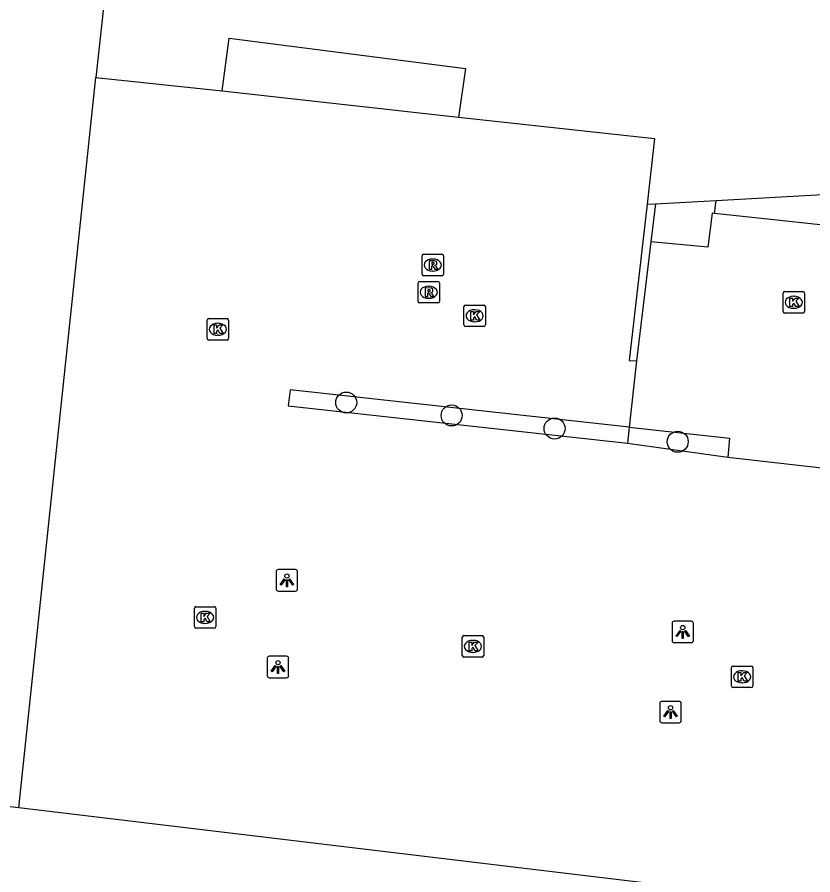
# Model space of a CAD drawing. Extents: x 161928 to 163055, y 386475 to 387428.
# Drawn here: x 162081.67 to 162118.72, y 387288.55 to 387328.5 of the extents above; entities that cross this region are included whole.
import ezdxf

# ---------------------------------------------------------------- set-up
doc = ezdxf.new("R2010")
doc.units = 0
for name, color, linetype in [('IMGEO_Boom', 7, 'Continuous'), ('IMGEO_Groenvoorziening', 7, 'Continuous'), ('IMGEO_Kolk', 7, 'Continuous'), ('IMGEO_Lichtpunt', 7, 'Continuous'), ('IMGEO_Muur', 7, 'Continuous'), ('IMGEO_Pand', 7, 'Continuous'), ('IMGEO_Parkeervlak_open', 7, 'Continuous'), ('IMGEO_Rioolput', 7, 'Continuous'), ('IMGEO_Voetpad_open', 7, 'Continuous')]:
    doc.layers.add(name, color=color, linetype=linetype)

msp = doc.modelspace()

# ---------------------------------------------------------------- linework, layer by layer
at = {"layer": 'IMGEO_Boom'}
for centre in [(162096.99, 387310.553), (162101.9, 387309.952), (162106.695, 387309.344), (162112.428, 387308.729)]:
    msp.add_circle(centre, 0.489, dxfattribs=at)
at = {"layer": 'IMGEO_Groenvoorziening'}
msp.add_lwpolyline([(162081.75, 387291.683), (162066.251, 387293.463)], dxfattribs=at)
at = {"layer": 'IMGEO_Kolk'}
for p, q in [((162117.333, 387314.796), (162117.333, 387315.648)), ((162117.408, 387315.722), (162118.26, 387315.722)), ((162117.821, 387315.502), (162117.846, 387315.502)), ((162118.334, 387315.648), (162118.334, 387314.796)), ((162102.471, 387314.168), (162102.471, 387315.02)), ((162102.546, 387315.094), (162103.398, 387315.094)), ((162103.472, 387315.02), (162103.472, 387314.168)), ((162102.959, 387314.874), (162102.984, 387314.874)), ((162118.26, 387314.722), (162117.408, 387314.722)), ((162117.844, 387314.942), (162117.819, 387314.942)), ((162090.512, 387313.54), (162090.512, 387314.392)), ((162090.587, 387314.466), (162091.439, 387314.466)), ((162091, 387314.246), (162091.025, 387314.246)), ((162091.513, 387314.392), (162091.513, 387313.54)), ((162102.982, 387314.314), (162102.957, 387314.314)), ((162103.398, 387314.094), (162102.546, 387314.094)), ((162091.439, 387313.466), (162090.587, 387313.466)), ((162091.023, 387313.686), (162090.998, 387313.686)), ((162089.992, 387301.046), (162090.844, 387301.046)), ((162089.917, 387300.12), (162089.917, 387300.972)), ((162090.405, 387300.826), (162090.43, 387300.826)), ((162090.918, 387300.972), (162090.918, 387300.12)), ((162090.428, 387300.266), (162090.403, 387300.266)), ((162090.844, 387300.046), (162089.992, 387300.046)), ((162102.391, 387298.77), (162102.391, 387299.622)), ((162102.466, 387299.696), (162103.318, 387299.696)), ((162102.879, 387299.476), (162102.904, 387299.476)), ((162103.392, 387299.622), (162103.392, 387298.77)), ((162103.318, 387298.696), (162102.466, 387298.696)), ((162102.902, 387298.916), (162102.877, 387298.916)), ((162115.004, 387298.28), (162115.856, 387298.28)), ((162114.929, 387297.354), (162114.929, 387298.206)), ((162115.417, 387298.06), (162115.442, 387298.06)), ((162115.93, 387298.206), (162115.93, 387297.354)), ((162115.44, 387297.5), (162115.415, 387297.5)), ((162115.856, 387297.28), (162115.004, 387297.28))]:
    msp.add_line(p, q, dxfattribs=at)
for points in [[(162117.333, 387314.796), (162117.333, 387315.648)], [(162117.408, 387315.722), (162118.26, 387315.722)], [(162117.654, 387315.422), (162117.777, 387315.422), (162117.777, 387315.271), (162117.907, 387315.422), (162118.071, 387315.422), (162117.925, 387315.271), (162118.078, 387315.022), (162117.926, 387315.022), (162117.841, 387315.186), (162117.777, 387315.119), (162117.777, 387315.022), (162117.654, 387315.022), (162117.654, 387315.422)], [(162118.334, 387315.648), (162118.334, 387314.796)], [(162102.471, 387314.168), (162102.471, 387315.02)], [(162102.546, 387315.094), (162103.398, 387315.094)], [(162103.472, 387315.02), (162103.472, 387314.168)], [(162102.792, 387314.794), (162102.915, 387314.794), (162102.915, 387314.643), (162103.045, 387314.794), (162103.209, 387314.794), (162103.063, 387314.643), (162103.216, 387314.394), (162103.064, 387314.394), (162102.979, 387314.558), (162102.915, 387314.491), (162102.915, 387314.394), (162102.792, 387314.394), (162102.792, 387314.794)], [(162118.26, 387314.722), (162117.408, 387314.722)], [(162090.512, 387313.54), (162090.512, 387314.392)], [(162090.587, 387314.466), (162091.439, 387314.466)], [(162091.513, 387314.392), (162091.513, 387313.54)], [(162090.833, 387314.166), (162090.956, 387314.166), (162090.956, 387314.015), (162091.086, 387314.166), (162091.25, 387314.166), (162091.104, 387314.015), (162091.257, 387313.766), (162091.105, 387313.766), (162091.02, 387313.93), (162090.956, 387313.863), (162090.956, 387313.766), (162090.833, 387313.766), (162090.833, 387314.166)], [(162103.398, 387314.094), (162102.546, 387314.094)], [(162091.439, 387313.466), (162090.587, 387313.466)], [(162089.992, 387301.046), (162090.844, 387301.046)], [(162089.917, 387300.12), (162089.917, 387300.972)], [(162090.238, 387300.746), (162090.361, 387300.746), (162090.361, 387300.595), (162090.491, 387300.746), (162090.655, 387300.746), (162090.509, 387300.595), (162090.662, 387300.346), (162090.51, 387300.346), (162090.425, 387300.51), (162090.361, 387300.443), (162090.361, 387300.346), (162090.238, 387300.346), (162090.238, 387300.746)], [(162090.918, 387300.972), (162090.918, 387300.12)], [(162090.844, 387300.046), (162089.992, 387300.046)], [(162102.391, 387298.77), (162102.391, 387299.622)], [(162102.466, 387299.696), (162103.318, 387299.696)], [(162103.392, 387299.622), (162103.392, 387298.77)], [(162102.712, 387299.396), (162102.835, 387299.396), (162102.835, 387299.245), (162102.965, 387299.396), (162103.129, 387299.396), (162102.983, 387299.245), (162103.136, 387298.996), (162102.984, 387298.996), (162102.899, 387299.16), (162102.835, 387299.093), (162102.835, 387298.996), (162102.712, 387298.996), (162102.712, 387299.396)], [(162103.318, 387298.696), (162102.466, 387298.696)], [(162115.004, 387298.28), (162115.856, 387298.28)], [(162114.929, 387297.354), (162114.929, 387298.206)], [(162115.25, 387297.98), (162115.373, 387297.98), (162115.373, 387297.829), (162115.503, 387297.98), (162115.667, 387297.98), (162115.521, 387297.829), (162115.674, 387297.58), (162115.522, 387297.58), (162115.437, 387297.744), (162115.373, 387297.677), (162115.373, 387297.58), (162115.25, 387297.58), (162115.25, 387297.98)], [(162115.93, 387298.206), (162115.93, 387297.354)], [(162115.856, 387297.28), (162115.004, 387297.28)]]:
    msp.add_lwpolyline(points, dxfattribs=at)
for centre, start, end in [((162117.41, 387315.646), 91.552, 178.448), ((162117.41, 387315.646), 91.552, 178.448), ((162118.258, 387315.646), 1.552, 88.448), ((162118.258, 387315.646), 1.552, 88.448), ((162102.548, 387315.018), 91.552, 178.448), ((162102.548, 387315.018), 91.552, 178.448), ((162103.396, 387315.018), 1.552, 88.448), ((162103.396, 387315.018), 1.552, 88.448), ((162117.41, 387314.798), 181.552, 268.448), ((162117.41, 387314.798), 181.552, 268.448), ((162118.258, 387314.798), 271.552, 358.448), ((162118.258, 387314.798), 271.552, 358.448), ((162090.589, 387314.39), 91.552, 178.448), ((162090.589, 387314.39), 91.552, 178.448), ((162091.437, 387314.39), 1.552, 88.448), ((162091.437, 387314.39), 1.552, 88.448), ((162102.548, 387314.17), 181.552, 268.448), ((162102.548, 387314.17), 181.552, 268.448), ((162103.396, 387314.17), 271.552, 358.448), ((162103.396, 387314.17), 271.552, 358.448), ((162090.589, 387313.542), 181.552, 268.448), ((162090.589, 387313.542), 181.552, 268.448), ((162091.437, 387313.542), 271.552, 358.448), ((162091.437, 387313.542), 271.552, 358.448), ((162089.994, 387300.97), 91.552, 178.448), ((162089.994, 387300.97), 91.552, 178.448), ((162090.842, 387300.97), 1.552, 88.448), ((162090.842, 387300.97), 1.552, 88.448), ((162089.994, 387300.122), 181.552, 268.448), ((162089.994, 387300.122), 181.552, 268.448), ((162090.842, 387300.122), 271.552, 358.448), ((162090.842, 387300.122), 271.552, 358.448), ((162102.468, 387299.62), 91.552, 178.448), ((162102.468, 387299.62), 91.552, 178.448), ((162103.316, 387299.62), 1.552, 88.448), ((162103.316, 387299.62), 1.552, 88.448), ((162102.468, 387298.772), 181.552, 268.448), ((162102.468, 387298.772), 181.552, 268.448), ((162103.316, 387298.772), 271.552, 358.448), ((162103.316, 387298.772), 271.552, 358.448), ((162115.006, 387298.204), 91.552, 178.448), ((162115.006, 387298.204), 91.552, 178.448), ((162115.854, 387298.204), 1.552, 88.448), ((162115.854, 387298.204), 1.552, 88.448), ((162115.006, 387297.356), 181.552, 268.448), ((162115.006, 387297.356), 181.552, 268.448), ((162115.854, 387297.356), 271.552, 358.448), ((162115.854, 387297.356), 271.552, 358.448)]:
    msp.add_arc(centre, 0.0765, start, end, dxfattribs=at)
for centre, major_axis, ratio, start_param, end_param in [((162117.82, 387315.222), (-0.387, 0.002), 0.722429, 4.712389, 7.853982), ((162117.845, 387315.222), (-0.39, 0.002), 0.717154, 1.570796, 4.712389), ((162102.958, 387314.594), (-0.387, 0.002), 0.722429, 4.712389, 7.853982), ((162102.983, 387314.594), (-0.39, 0.002), 0.717154, 1.570796, 4.712389), ((162090.999, 387313.966), (-0.387, 0.002), 0.722429, 4.712389, 7.853982), ((162091.024, 387313.966), (-0.39, 0.002), 0.717154, 1.570796, 4.712389), ((162090.404, 387300.546), (-0.387, 0.002), 0.722429, 4.712389, 7.853982), ((162090.429, 387300.546), (-0.39, 0.002), 0.717154, 1.570796, 4.712389), ((162102.878, 387299.196), (-0.387, 0.002), 0.722429, 4.712389, 7.853982), ((162102.903, 387299.196), (-0.39, 0.002), 0.717154, 1.570796, 4.712389), ((162115.416, 387297.78), (-0.387, 0.002), 0.722429, 4.712389, 7.853982), ((162115.441, 387297.78), (-0.39, 0.002), 0.717154, 1.570796, 4.712389)]:
    msp.add_ellipse(centre, major_axis=major_axis, ratio=ratio, start_param=start_param, end_param=end_param, dxfattribs=at)
at = {"layer": 'IMGEO_Lichtpunt'}
for p, q in [((162093.729, 387302.676), (162093.729, 387301.869)), ((162093.729, 387302.676), (162093.729, 387301.869)), ((162094.631, 387302.771), (162093.823, 387302.771)), ((162094.631, 387302.771), (162093.823, 387302.771)), ((162094.725, 387301.869), (162094.725, 387302.676)), ((162094.725, 387301.869), (162094.725, 387302.676)), ((162093.823, 387301.775), (162094.631, 387301.775)), ((162093.823, 387301.775), (162094.631, 387301.775)), ((162112.165, 387300.275), (162112.165, 387299.468)), ((162112.165, 387300.275), (162112.165, 387299.468)), ((162113.067, 387300.37), (162112.259, 387300.37)), ((162113.067, 387300.37), (162112.259, 387300.37)), ((162113.161, 387299.468), (162113.161, 387300.275)), ((162113.161, 387299.468), (162113.161, 387300.275)), ((162112.259, 387299.374), (162113.067, 387299.374)), ((162112.259, 387299.374), (162113.067, 387299.374)), ((162093.314, 387298.64), (162093.314, 387297.833)), ((162093.314, 387298.64), (162093.314, 387297.833)), ((162094.216, 387298.735), (162093.408, 387298.735)), ((162094.216, 387298.735), (162093.408, 387298.735)), ((162094.31, 387297.833), (162094.31, 387298.64)), ((162094.31, 387297.833), (162094.31, 387298.64)), ((162093.408, 387297.739), (162094.216, 387297.739)), ((162093.408, 387297.739), (162094.216, 387297.739)), ((162112.498, 387296.634), (162111.69, 387296.634)), ((162112.498, 387296.634), (162111.69, 387296.634)), ((162111.596, 387296.539), (162111.596, 387295.732)), ((162111.596, 387296.539), (162111.596, 387295.732)), ((162112.592, 387295.732), (162112.592, 387296.539)), ((162112.592, 387295.732), (162112.592, 387296.539)), ((162111.69, 387295.638), (162112.498, 387295.638)), ((162111.69, 387295.638), (162112.498, 387295.638))]:
    msp.add_line(p, q, dxfattribs=at)
for points in [[(162094.103, 387302.34), (162094.142, 387302.312), (162093.954, 387302.05), (162093.916, 387302.077), (162094.103, 387302.34)], [(162094.205, 387302.292), (162094.252, 387302.292), (162094.252, 387301.97), (162094.205, 387301.97), (162094.205, 387302.292)], [(162094.315, 387302.312), (162094.353, 387302.339), (162094.54, 387302.077), (162094.501, 387302.049), (162094.315, 387302.312)], [(162112.539, 387299.939), (162112.578, 387299.911), (162112.39, 387299.649), (162112.352, 387299.676), (162112.539, 387299.939)], [(162112.641, 387299.891), (162112.688, 387299.891), (162112.688, 387299.569), (162112.641, 387299.569), (162112.641, 387299.891)], [(162112.751, 387299.911), (162112.789, 387299.938), (162112.976, 387299.676), (162112.937, 387299.648), (162112.751, 387299.911)], [(162093.688, 387298.304), (162093.727, 387298.276), (162093.539, 387298.014), (162093.501, 387298.041), (162093.688, 387298.304)], [(162093.79, 387298.256), (162093.837, 387298.256), (162093.837, 387297.934), (162093.79, 387297.934), (162093.79, 387298.256)], [(162093.9, 387298.276), (162093.938, 387298.303), (162094.125, 387298.041), (162094.086, 387298.013), (162093.9, 387298.276)], [(162111.97, 387296.203), (162112.009, 387296.175), (162111.821, 387295.913), (162111.783, 387295.94), (162111.97, 387296.203)], [(162112.072, 387296.155), (162112.119, 387296.155), (162112.119, 387295.833), (162112.072, 387295.833), (162112.072, 387296.155)], [(162112.182, 387296.175), (162112.22, 387296.202), (162112.407, 387295.94), (162112.368, 387295.912), (162112.182, 387296.175)]]:
    msp.add_lwpolyline(points, dxfattribs=at)
for centre in [(162094.228, 387302.474), (162112.664, 387300.073), (162093.813, 387298.438), (162112.095, 387296.337)]:
    msp.add_circle(centre, 0.0994, dxfattribs=at)
for centre, start, end in [((162093.823, 387302.676), 90, 180), ((162093.823, 387302.676), 90, 180), ((162094.631, 387302.676), 0, 90), ((162094.631, 387302.676), 0, 90), ((162093.823, 387301.869), 180, 270), ((162093.823, 387301.869), 180, 270), ((162094.631, 387301.869), 270, 0), ((162094.631, 387301.869), 270, 360), ((162112.259, 387300.275), 90, 180), ((162112.259, 387300.275), 90, 180), ((162113.067, 387300.275), 0, 90), ((162113.067, 387300.275), 0, 90), ((162112.259, 387299.468), 180, 270), ((162112.259, 387299.468), 180, 270), ((162113.067, 387299.468), 270, 0), ((162113.067, 387299.468), 270, 360), ((162093.408, 387298.64), 90, 180), ((162093.408, 387298.64), 90, 180), ((162094.216, 387298.64), 0, 90), ((162094.216, 387298.64), 0, 90), ((162093.408, 387297.833), 180, 270), ((162093.408, 387297.833), 180, 270), ((162094.216, 387297.833), 270, 0), ((162094.216, 387297.833), 270, 360), ((162111.69, 387296.539), 90, 180), ((162111.69, 387296.539), 90, 180), ((162112.498, 387296.539), 0, 90), ((162112.498, 387296.539), 0, 90), ((162111.69, 387295.732), 180, 270), ((162111.69, 387295.732), 180, 270), ((162112.498, 387295.732), 270, 0), ((162112.498, 387295.732), 270, 360)]:
    msp.add_arc(centre, 0.0946, start, end, dxfattribs=at)
at = {"layer": 'IMGEO_Muur'}
for points in [[(162111.003, 387319.793), (162110.169, 387312.51), (162110.514, 387312.503)], [(162111.389, 387319.814), (162111.176, 387318.036)], [(162111.176, 387318.036), (162110.837, 387315.202), (162110.514, 387312.503)], [(162110.17, 387309.407), (162110.087, 387308.656)], [(162110.17, 387309.407), (162114.833, 387308.889), (162114.762, 387308.004)], [(162110.087, 387308.656), (162114.762, 387308.004)]]:
    msp.add_lwpolyline(points, dxfattribs=at)
at = {"layer": 'IMGEO_Pand'}
for points in [[(162086.337, 387334.922), (162085.331, 387325.687)], [(162091.207, 387325.075), (162091.544, 387327.525), (162102.538, 387326.12), (162102.224, 387323.84)], [(162085.331, 387325.687), (162091.207, 387325.075)], [(162102.224, 387323.84), (162111.353, 387322.853), (162111.003, 387319.793)], [(162114.218, 387319.971), (162120.555, 387320.323), (162120.667, 387321.165)], [(162111.003, 387319.793), (162111.389, 387319.814)], [(162111.389, 387319.814), (162114.218, 387319.971)]]:
    msp.add_lwpolyline(points, dxfattribs=at)
at = {"layer": 'IMGEO_Parkeervlak_open'}
for points in [[(162081.75, 387291.683), (162083.705, 387310.249), (162085.331, 387325.687)], [(162091.207, 387325.075), (162102.224, 387323.84)], [(162110.17, 387309.407), (162094.375, 387311.153), (162094.292, 387310.402), (162110.087, 387308.656)], [(162122.299, 387286.811), (162119.92, 387287.097), (162081.75, 387291.683)]]:
    msp.add_lwpolyline(points, dxfattribs=at)
at = {"layer": 'IMGEO_Rioolput'}
for p, q in [((162100.595, 387317.46), (162101.447, 387317.46)), ((162100.52, 387316.534), (162100.52, 387317.386)), ((162101.008, 387317.24), (162101.033, 387317.24)), ((162101.521, 387317.386), (162101.521, 387316.534)), ((162101.031, 387316.68), (162101.006, 387316.68)), ((162101.447, 387316.46), (162100.595, 387316.46)), ((162100.335, 387315.265), (162100.335, 387316.117)), ((162100.41, 387316.191), (162101.262, 387316.191)), ((162100.823, 387315.971), (162100.848, 387315.971)), ((162101.336, 387316.117), (162101.336, 387315.265)), ((162100.846, 387315.411), (162100.821, 387315.411)), ((162101.262, 387315.191), (162100.41, 387315.191))]:
    msp.add_line(p, q, dxfattribs=at)
for points in [[(162100.595, 387317.46), (162101.447, 387317.46)], [(162100.52, 387316.534), (162100.52, 387317.386)], [(162101.109, 387317.158), (162100.857, 387317.16), (162100.857, 387316.76)], [(162101.035, 387317.079), (162100.981, 387317.079), (162100.981, 387316.998)], [(162100.981, 387316.998), (162101.033, 387316.998)], [(162101.521, 387317.386), (162101.521, 387316.534)], [(162100.857, 387316.76), (162100.981, 387316.76), (162100.981, 387316.922), (162100.992, 387316.922)], [(162101.039, 387316.893), (162101.11, 387316.76), (162101.25, 387316.76), (162101.185, 387316.886)], [(162101.447, 387316.46), (162100.595, 387316.46)], [(162100.335, 387315.265), (162100.335, 387316.117)], [(162100.41, 387316.191), (162101.262, 387316.191)], [(162100.924, 387315.889), (162100.672, 387315.891), (162100.672, 387315.491)], [(162100.85, 387315.81), (162100.796, 387315.81), (162100.796, 387315.729)], [(162101.336, 387316.117), (162101.336, 387315.265)], [(162100.672, 387315.491), (162100.796, 387315.491), (162100.796, 387315.653), (162100.807, 387315.653)], [(162100.796, 387315.729), (162100.848, 387315.729)], [(162100.854, 387315.624), (162100.925, 387315.491), (162101.065, 387315.491), (162101, 387315.617)], [(162101.262, 387315.191), (162100.41, 387315.191)]]:
    msp.add_lwpolyline(points, dxfattribs=at)
for centre, radius, start, end in [((162100.597, 387317.384), 0.0765, 91.552, 178.448), ((162100.597, 387317.384), 0.0765, 91.552, 178.448), ((162101.445, 387317.384), 0.0765, 1.552, 88.448), ((162101.445, 387317.384), 0.0765, 1.552, 88.448), ((162101.017, 387317.187), 0.19, 274.7715, 282.9687), ((162101.041, 387316.983), 0.0964, 77.0061, 93.1865), ((162101.055, 387317.04), 0.0378, 276.6634, 79.6772), ((162101.108, 387317.048), 0.109, 350.3612, 89.416), ((162101.106, 387317.048), 0.112, 277.5842, 350.9817), ((162100.991, 387316.869), 0.0533, 26.0293, 88.6989), ((162101.09, 387316.833), 0.108, 29.5134, 73.7905), ((162100.597, 387316.536), 0.0765, 181.552, 268.448), ((162100.597, 387316.536), 0.0765, 181.552, 268.448), ((162101.445, 387316.536), 0.0765, 271.552, 358.448), ((162101.445, 387316.536), 0.0765, 271.552, 358.448), ((162100.412, 387316.115), 0.0765, 91.552, 178.448), ((162100.412, 387316.115), 0.0765, 91.552, 178.448), ((162100.856, 387315.714), 0.0964, 77.0061, 93.1865), ((162100.87, 387315.771), 0.0378, 276.6634, 79.6772), ((162100.923, 387315.779), 0.109, 350.3612, 89.416), ((162101.26, 387316.115), 0.0765, 1.552, 88.448), ((162101.26, 387316.115), 0.0765, 1.552, 88.448), ((162100.806, 387315.6), 0.0533, 26.0293, 88.6989), ((162100.832, 387315.918), 0.19, 274.7715, 282.9687), ((162100.921, 387315.779), 0.112, 277.5842, 350.9817), ((162100.905, 387315.564), 0.108, 29.5134, 73.7905), ((162100.412, 387315.267), 0.0765, 181.552, 268.448), ((162100.412, 387315.267), 0.0765, 181.552, 268.448), ((162101.26, 387315.267), 0.0765, 271.552, 358.448), ((162101.26, 387315.267), 0.0765, 271.552, 358.448)]:
    msp.add_arc(centre, radius, start, end, dxfattribs=at)
for centre, major_axis, ratio, start_param, end_param in [((162101.007, 387316.96), (-0.387, 0.002), 0.722429, 4.712389, 7.853982), ((162101.032, 387316.96), (-0.39, 0.002), 0.717154, 1.570796, 4.712389), ((162100.822, 387315.691), (-0.387, 0.002), 0.722429, 4.712389, 7.853982), ((162100.847, 387315.691), (-0.39, 0.002), 0.717154, 1.570796, 4.712389)]:
    msp.add_ellipse(centre, major_axis=major_axis, ratio=ratio, start_param=start_param, end_param=end_param, dxfattribs=at)
at = {"layer": 'IMGEO_Voetpad_open'}
for points in [[(162120.667, 387321.165), (162121.962, 387321.014), (162121.679, 387318.551), (162114.141, 387319.358)], [(162114.141, 387319.358), (162114.218, 387319.971)], [(162114.141, 387319.358), (162114.027, 387319.373), (162113.831, 387317.791), (162111.176, 387318.036)], [(162110.514, 387312.503), (162110.17, 387309.407)], [(162114.762, 387308.004), (162119.287, 387307.491)]]:
    msp.add_lwpolyline(points, dxfattribs=at)

doc.saveas('drawing.dxf')
